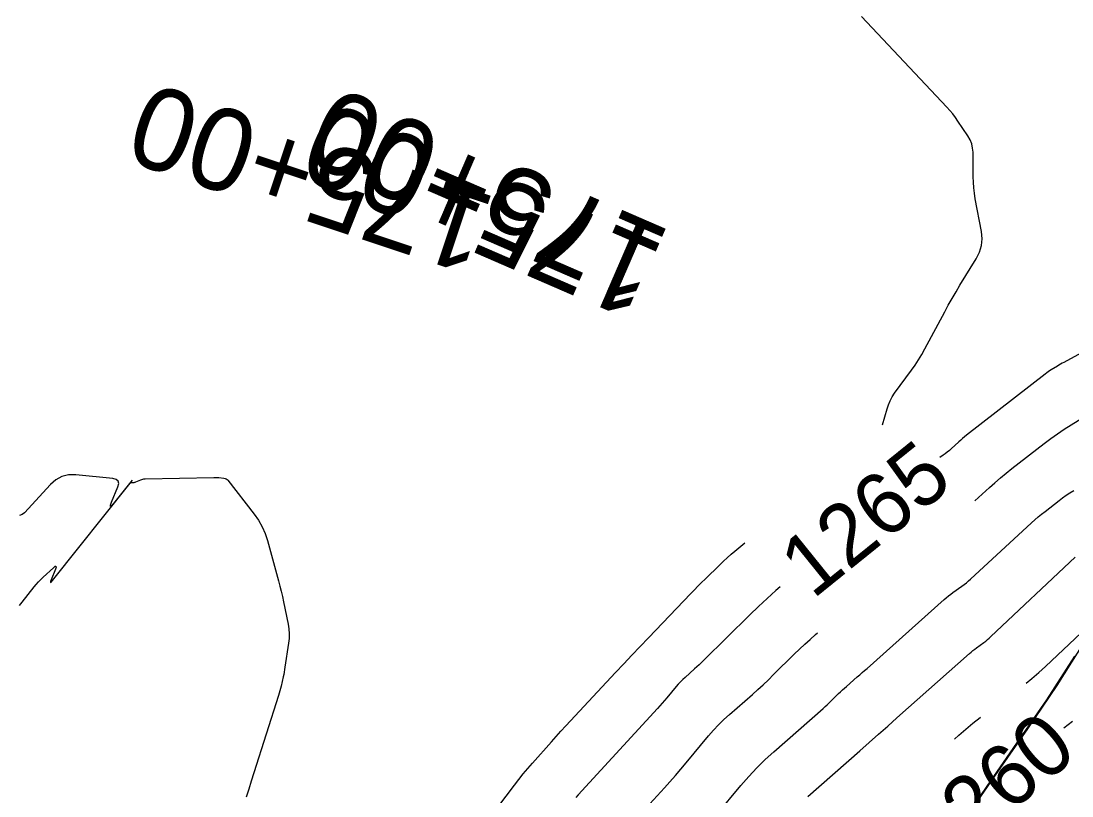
# Model space of a CAD drawing. Extents: x 658976 to 668726, y 639543 to 647196.
# Drawn here: x 661720.2 to 661822.5, y 642645.2 to 642720.7 of the extents above; entities that cross this region are included whole.
import ezdxf

# ---------------------------------------------------------------- set-up
doc = ezdxf.new("R2010")
doc.units = 0
for name, color, linetype in [('Ex_Contour Labels', 7, 'Continuous'), ('Ex_Major Contours', 7, 'Continuous'), ('Ex_Minor Contours', 7, 'Continuous'), ('R_Ramp 15 Degree_Min Ls', 7, 'Continuous'), ('R_Ramp 20 Degree Des Ls', 7, 'Continuous'), ('R_Ramp 20 Degree Des Ls Annot', 7, 'Continuous'), ('R_Ramp 20 Degree Existing Ramp', 7, 'Continuous'), ('R_Ramp 20 Degree_Min Ls', 7, 'Continuous')]:
    doc.layers.add(name, color=color, linetype=linetype)

msp = doc.modelspace()

# ---------------------------------------------------------------- linework, layer by layer
at = {"layer": 'Ex_Major Contours'}
for points in [[(661829.34, 642691.59), (661821.74, 642687.43), (661821.58, 642687.35), (661821.43, 642687.26), (661821.28, 642687.17), (661821.12, 642687.08), (661820.52, 642686.7), (661820.37, 642686.61), (661820.22, 642686.51), (661820.08, 642686.41), (661819.94, 642686.3), (661812.28, 642680.35), (661812.09, 642680.2), (661811.89, 642680.04), (661811.71, 642679.88), (661811.52, 642679.71), (661810.78, 642679.03), (661810.6, 642678.86), (661810.4, 642678.7), (661810.21, 642678.54), (661810.01, 642678.4), (661809.68, 642678.17)], [(661794.12, 642665.6), (661793.7, 642665.23), (661792.85, 642664.46), (661792.01, 642663.67), (661791.18, 642662.87), (661786.69, 642658.44), (661786.47, 642658.22), (661786.25, 642658.01), (661786.02, 642657.8), (661785.79, 642657.6), (661784.86, 642656.78), (661784.63, 642656.57), (661784.41, 642656.36), (661784.2, 642656.13), (661784, 642655.9), (661783.08, 642654.79), (661782.86, 642654.53), (661782.64, 642654.27), (661782.41, 642654.01), (661782.18, 642653.75), (661774.45, 642645.36), (661774.21, 642645.1)], [(661822.59, 642652.48), (661822.18, 642652.17), (661821.74, 642651.85)]]:
    msp.add_lwpolyline(points, dxfattribs=at)
at = {"layer": 'Ex_Minor Contours'}
for points in [[(661804.08, 642681.35), (661804.53, 642682.92), (661804.67, 642683.32), (661804.84, 642683.7), (661805.04, 642684.07), (661805.27, 642684.43), (661806.92, 642686.69), (661807.26, 642687.18), (661807.6, 642687.69), (661807.91, 642688.21), (661808.21, 642688.74), (661810.15, 642692.36), (661810.5, 642693.01), (661810.87, 642693.66), (661811.25, 642694.3), (661811.63, 642694.94), (661813.22, 642697.52), (661813.54, 642698.15), (661813.73, 642698.8), (661813.79, 642699.47), (661813.72, 642700.17), (661813.13, 642703.36), (661813.04, 642703.89), (661812.98, 642704.43), (661812.94, 642704.96), (661812.93, 642705.5), (661812.91, 642707.88), (661812.87, 642708.3), (661812.78, 642708.71), (661812.63, 642709.1), (661812.41, 642709.47), (661811.44, 642710.92), (661811.19, 642711.28), (661810.93, 642711.63), (661810.65, 642711.96), (661810.36, 642712.28), (661802.05, 642721.09)], [(661813.09, 642673.95), (661814.51, 642675.25), (661815.04, 642675.73), (661815.58, 642676.2), (661816.14, 642676.66), (661816.7, 642677.11), (661819.83, 642679.54), (661820.47, 642680.02), (661821.12, 642680.49), (661821.78, 642680.93), (661822.45, 642681.36), (661825.2, 642683.05)], [(661731.02, 642675.97), (661729.21, 642673.7), (661729.01, 642673.48), (661728.91, 642673.42), (661728.91, 642673.53), (661729.02, 642673.82), (661729.63, 642675.31), (661729.71, 642675.64), (661729.66, 642675.89), (661729.46, 642676.05), (661729.13, 642676.13), (661725.52, 642676.48), (661724.82, 642676.48), (661724.18, 642676.32), (661723.59, 642676.01), (661723.06, 642675.55), (661720.52, 642672.81), (661720.29, 642672.62), (661720.04, 642672.53)], [(661720.06, 642663.79), (661720.32, 642664.11), (661721.47, 642665.58), (661721.67, 642665.83), (661721.89, 642666.07), (661722.11, 642666.3), (661722.34, 642666.52), (661723.35, 642667.45), (661723.51, 642667.59), (661723.6, 642667.61), (661723.61, 642667.52), (661723.54, 642667.32), (661723.12, 642666.29), (661723.05, 642666.1), (661723.05, 642666.02), (661723.12, 642666.06), (661723.26, 642666.21), (661730.82, 642675.67), (661730.85, 642675.71), (661730.89, 642675.73), (661730.93, 642675.75), (661730.98, 642675.75), (661731.17, 642675.76), (661731.22, 642675.76), (661731.27, 642675.77), (661731.32, 642675.78), (661731.36, 642675.8), (661731.86, 642676.01), (661731.96, 642676.04), (661732.06, 642676.07), (661732.17, 642676.09), (661732.27, 642676.09), (661738.97, 642676.24), (661739.1, 642676.24), (661739.22, 642676.24), (661739.34, 642676.23), (661739.46, 642676.22), (661739.95, 642676.17), (661740.07, 642676.15), (661740.17, 642676.11), (661740.27, 642676.04), (661740.35, 642675.96), (661742.9, 642672.67), (661743.31, 642672.07), (661743.67, 642671.44), (661743.96, 642670.78), (661744.19, 642670.09), (661745.28, 642666.18), (661745.41, 642665.67), (661745.54, 642665.16), (661745.66, 642664.64), (661745.77, 642664.13), (661746.21, 642661.96), (661746.28, 642661.49), (661746.31, 642661.03), (661746.3, 642660.57), (661746.25, 642660.1), (661745.9, 642657.77), (661745.86, 642657.54), (661745.82, 642657.3), (661745.78, 642657.07), (661745.73, 642656.84), (661745.52, 642655.92), (661745.46, 642655.69), (661745.41, 642655.47), (661745.34, 642655.24), (661745.27, 642655.02), (661742.87, 642647.48), (661742.62, 642646.69), (661742.37, 642645.91), (661742.12, 642645.12)], [(661785.56, 642640.54), (661790.31, 642646.26), (661791.06, 642647.13), (661791.85, 642647.97), (661792.66, 642648.78), (661793.51, 642649.55), (661798.31, 642653.76), (661798.51, 642653.94), (661798.7, 642654.11), (661798.89, 642654.29), (661799.07, 642654.47), (661799.81, 642655.2), (661800, 642655.38), (661800.19, 642655.56), (661800.38, 642655.73), (661800.57, 642655.9), (661801.63, 642656.82), (661801.87, 642657.03), (661802.11, 642657.24), (661802.35, 642657.45), (661802.59, 642657.66), (661810.1, 642664.36), (661810.3, 642664.53), (661810.51, 642664.71), (661810.73, 642664.87), (661810.95, 642665.03), (661811.83, 642665.67), (661812.05, 642665.83), (661812.26, 642665.99), (661812.47, 642666.17), (661812.67, 642666.35), (661818.61, 642671.82), (661818.93, 642672.11), (661819.25, 642672.39), (661819.58, 642672.67), (661819.92, 642672.93), (661821.29, 642674), (661821.63, 642674.26), (661821.98, 642674.51), (661822.34, 642674.75), (661822.71, 642674.98)], [(661761.13, 642636.9), (661768.24, 642646.3), (661768.67, 642646.84), (661769.1, 642647.38), (661769.54, 642647.92), (661770, 642648.44), (661771.84, 642650.51), (661772.3, 642651.03), (661772.77, 642651.54), (661773.24, 642652.06), (661773.71, 642652.56), (661778.09, 642657.25), (661778.89, 642658.1), (661779.69, 642658.94), (661780.49, 642659.78), (661781.29, 642660.62), (661785.42, 642664.93), (661785.77, 642665.29), (661786.12, 642665.65), (661786.47, 642666), (661786.82, 642666.35), (661788.24, 642667.75), (661788.6, 642668.09), (661788.97, 642668.43), (661789.34, 642668.76), (661789.72, 642669.08), (661790.68, 642669.86)], [(661796.81, 642645.2), (661801.87, 642649.64), (661802.78, 642650.44), (661803.69, 642651.24), (661804.6, 642652.04), (661805.5, 642652.85), (661812.56, 642659.1), (661812.73, 642659.25), (661812.9, 642659.39), (661813.07, 642659.53), (661813.25, 642659.66), (661813.96, 642660.19), (661814.14, 642660.32), (661814.31, 642660.46), (661814.47, 642660.6), (661814.64, 642660.75), (661822.84, 642668.49)], [(661780, 642642.92), (661782.85, 642646.02), (661783.39, 642646.62), (661783.93, 642647.23), (661784.46, 642647.84), (661784.98, 642648.46), (661787.16, 642651.08), (661787.63, 642651.63), (661788.13, 642652.16), (661788.65, 642652.68), (661789.19, 642653.17), (661791.42, 642655.12), (661791.94, 642655.59), (661792.46, 642656.07), (661792.98, 642656.55), (661793.48, 642657.05), (661795.5, 642659.03), (661796, 642659.53), (661796.52, 642660.01), (661797.04, 642660.48), (661797.57, 642660.95), (661797.75, 642661.11)], [(661818.09, 642656.22), (661818.63, 642656.66), (661819.31, 642657.24), (661819.97, 642657.85), (661823.43, 642661.12)], [(661811.09, 642650.76), (661811.53, 642651.15), (661812.21, 642651.74), (661812.9, 642652.31), (661813.6, 642652.87), (661813.65, 642652.9)]]:
    msp.add_lwpolyline(points, dxfattribs=at)
at = {"layer": 'R_Ramp 20 Degree Des Ls'}
msp.add_lwpolyline([(661812.44, 642643.39), (661815.32, 642647.59), (661818.23, 642651.78), (661821.09, 642655.98), (661823.8, 642660.26)], dxfattribs=at)
at = {"layer": 'R_Ramp 20 Degree_Min Ls'}
msp.add_lwpolyline([(661811.44, 642641.98), (661814.28, 642646.2), (661817.18, 642650.39), (661820.09, 642654.58), (661822.82, 642658.84)], dxfattribs=at)

# ---------------------------------------------------------------- texts
at = {"layer": 'Ex_Contour Labels'}
for s, rotation, p in [('1265', 38.9115, (661797.3, 642664.32)), ('1260', 39.9406, (661809.61, 642637.78))]:
    msp.add_text(s, height=6, rotation=rotation, dxfattribs=at).set_placement(p)
at = {"layer": 'R_Ramp 15 Degree_Min Ls'}
msp.add_text('175+00', height=8, rotation=161.5452, dxfattribs=at).set_placement((661766.71, 642703.4))
at = {"layer": 'R_Ramp 20 Degree Des Ls Annot'}
msp.add_text('175+00', height=8, rotation=156.5452, dxfattribs=at).set_placement((661783.11, 642698.7))
at = {"layer": 'R_Ramp 20 Degree Existing Ramp'}
msp.add_text('175+00', height=8, rotation=156.5452, dxfattribs=at).set_placement((661783.72, 642700.12))

doc.saveas('drawing.dxf')
